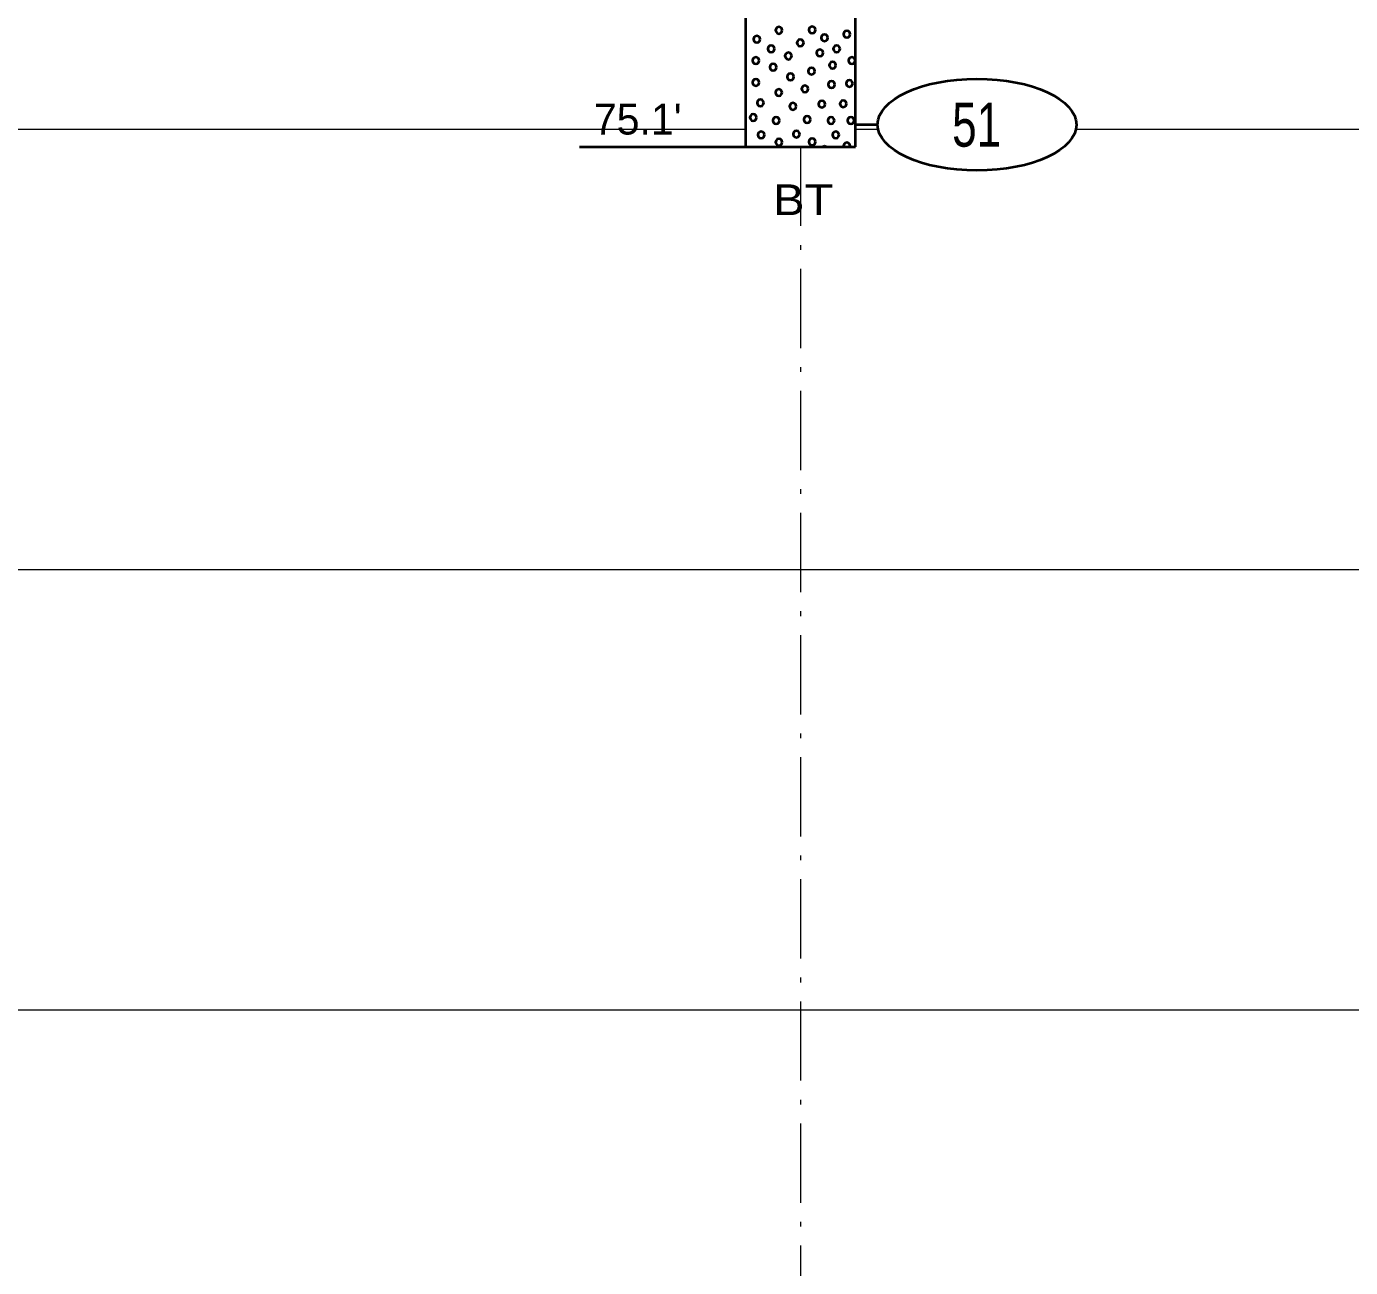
# Model space of a CAD drawing. Extents: x -76 to 974, y -1080 to -735.
# Drawn here: x 442.87 to 472.94, y -1027.94 to -999.76 of the extents above; entities that cross this region are included whole.
import ezdxf
from ezdxf.enums import TextEntityAlignment as Align

# ---------------------------------------------------------------- set-up
doc = ezdxf.new("R2010")
doc.units = 0
doc.header["$LTSCALE"] = 0.36
doc.linetypes.add('DOT_DASHED', pattern=[7.7, 5, -1.2, 0.3, -1.2])
doc.layers.add('27', color=7, linetype='Continuous', lineweight=40)
doc.layers.add('7', color=7, linetype='Continuous', lineweight=13)

msp = doc.modelspace()

# ---------------------------------------------------------------- linework, layer by layer
at = {"layer": '27'}
for p, q in [((459.1974, -994.39), (459.1974, -1002.49)), ((461.6974, -1002.49), (461.6974, -994.39)), ((462.1975, -1001.99), (461.6975, -1001.99)), ((455.43, -1002.49), (459.1974, -1002.49)), ((459.1974, -1002.49), (461.6974, -1002.49))]:
    msp.add_line(p, q, dxfattribs=at)
for points in [[(460.0343, -999.8479), (460.0241, -999.8098), (459.9962, -999.782), (459.9581, -999.7717), (459.92, -999.782), (459.8921, -999.8098), (459.8819, -999.8479), (459.8921, -999.886), (459.92, -999.9139), (459.9581, -999.9241), (459.9962, -999.9139), (460.0241, -999.886)], [(460.7894, -999.839), (460.7792, -999.8009), (460.7513, -999.773), (460.7132, -999.7628), (460.6751, -999.773), (460.6472, -999.8009), (460.637, -999.839), (460.6472, -999.8771), (460.6751, -999.9049), (460.7132, -999.9152), (460.7513, -999.9049), (460.7792, -999.8771)], [(461.5748, -999.9348), (461.5646, -999.8967), (461.5367, -999.8688), (461.4986, -999.8586), (461.4605, -999.8688), (461.4327, -999.8967), (461.4224, -999.9348), (461.4327, -999.9729), (461.4605, -1000.0008), (461.4986, -1000.011), (461.5367, -1000.0008), (461.5646, -999.9729)], [(459.5332, -1000.0505), (459.523, -1000.0124), (459.4951, -999.9845), (459.457, -999.9743), (459.4189, -999.9845), (459.391, -1000.0124), (459.3808, -1000.0505), (459.391, -1000.0886), (459.4189, -1000.1165), (459.457, -1000.1267), (459.4951, -1000.1165), (459.523, -1000.0886)], [(459.8561, -1000.2692), (459.8459, -1000.2311), (459.818, -1000.2032), (459.7799, -1000.193), (459.7418, -1000.2032), (459.7139, -1000.2311), (459.7037, -1000.2692), (459.7139, -1000.3073), (459.7418, -1000.3352), (459.7799, -1000.3454), (459.818, -1000.3352), (459.8459, -1000.3073)], [(460.5193, -1000.1337), (460.5091, -1000.0956), (460.4812, -1000.0677), (460.4431, -1000.0575), (460.405, -1000.0677), (460.3771, -1000.0956), (460.3669, -1000.1337), (460.3771, -1000.1718), (460.405, -1000.1997), (460.4431, -1000.2099), (460.4812, -1000.1997), (460.5091, -1000.1718)], [(461.0676, -1000.0162), (461.0574, -999.9781), (461.0295, -999.9502), (460.9914, -999.94), (460.9533, -999.9502), (460.9254, -999.9781), (460.9152, -1000.0162), (460.9254, -1000.0543), (460.9533, -1000.0822), (460.9914, -1000.0924), (461.0295, -1000.0822), (461.0574, -1000.0543)], [(461.3447, -1000.2692), (461.3345, -1000.2311), (461.3066, -1000.2032), (461.2685, -1000.193), (461.2304, -1000.2032), (461.2026, -1000.2311), (461.1923, -1000.2692), (461.2026, -1000.3073), (461.2304, -1000.3352), (461.2685, -1000.3454), (461.3066, -1000.3352), (461.3345, -1000.3073)], [(459.5103, -1000.5349), (459.5001, -1000.4968), (459.4722, -1000.4689), (459.4341, -1000.4587), (459.396, -1000.4689), (459.3681, -1000.4968), (459.3579, -1000.5349), (459.3681, -1000.573), (459.396, -1000.6009), (459.4341, -1000.6111), (459.4722, -1000.6009), (459.5001, -1000.573)], [(460.2476, -1000.4306), (460.2374, -1000.3925), (460.2095, -1000.3646), (460.1714, -1000.3544), (460.1333, -1000.3646), (460.1054, -1000.3925), (460.0952, -1000.4306), (460.1054, -1000.4687), (460.1333, -1000.4966), (460.1714, -1000.5068), (460.2095, -1000.4966), (460.2374, -1000.4687)], [(460.9634, -1000.362), (460.9532, -1000.3239), (460.9253, -1000.296), (460.8872, -1000.2858), (460.8491, -1000.296), (460.8212, -1000.3239), (460.811, -1000.362), (460.8212, -1000.4001), (460.8491, -1000.428), (460.8872, -1000.4382), (460.9253, -1000.428), (460.9532, -1000.4001)], [(461.6905, -1000.5349), (461.6803, -1000.4968), (461.6524, -1000.4689), (461.6143, -1000.4587), (461.5762, -1000.4689), (461.5483, -1000.4968), (461.5381, -1000.5349), (461.5483, -1000.573), (461.5762, -1000.6009), (461.6143, -1000.6111), (461.6524, -1000.6009), (461.6803, -1000.573)], [(459.9019, -1000.6849), (459.8916, -1000.6468), (459.8638, -1000.6189), (459.8257, -1000.6087), (459.7876, -1000.6189), (459.7597, -1000.6468), (459.7495, -1000.6849), (459.7597, -1000.723), (459.7876, -1000.7509), (459.8257, -1000.7611), (459.8638, -1000.7509), (459.8916, -1000.723)], [(460.7739, -1000.7726), (460.7637, -1000.7345), (460.7358, -1000.7066), (460.6977, -1000.6964), (460.6596, -1000.7066), (460.6318, -1000.7345), (460.6215, -1000.7726), (460.6318, -1000.8107), (460.6596, -1000.8386), (460.6977, -1000.8488), (460.7358, -1000.8386), (460.7637, -1000.8107)], [(461.2519, -1000.6391), (461.2417, -1000.601), (461.2138, -1000.5731), (461.1757, -1000.5629), (461.1376, -1000.5731), (461.1098, -1000.601), (461.0995, -1000.6391), (461.1098, -1000.6772), (461.1376, -1000.7051), (461.1757, -1000.7153), (461.2138, -1000.7051), (461.2417, -1000.6772)], [(459.5103, -1001.0307), (459.5001, -1000.9926), (459.4722, -1000.9647), (459.4341, -1000.9545), (459.396, -1000.9647), (459.3681, -1000.9926), (459.3579, -1001.0307), (459.3681, -1001.0688), (459.396, -1001.0967), (459.4341, -1001.1069), (459.4722, -1001.0967), (459.5001, -1001.0688)], [(460.2959, -1000.9035), (460.2857, -1000.8654), (460.2578, -1000.8376), (460.2197, -1000.8273), (460.1816, -1000.8376), (460.1538, -1000.8654), (460.1435, -1000.9035), (460.1538, -1000.9416), (460.1816, -1000.9695), (460.2197, -1000.9797), (460.2578, -1000.9695), (460.2857, -1000.9416)], [(460.6239, -1001.1781), (460.6137, -1001.14), (460.5858, -1001.1121), (460.5477, -1001.1019), (460.5096, -1001.1121), (460.4817, -1001.14), (460.4715, -1001.1781), (460.4817, -1001.2162), (460.5096, -1001.2441), (460.5477, -1001.2543), (460.5858, -1001.2441), (460.6137, -1001.2162)], [(461.2291, -1001.0777), (461.2189, -1001.0396), (461.191, -1001.0117), (461.1529, -1001.0015), (461.1148, -1001.0117), (461.0869, -1001.0396), (461.0767, -1001.0777), (461.0869, -1001.1158), (461.1148, -1001.1437), (461.1529, -1001.1539), (461.191, -1001.1437), (461.2189, -1001.1158)], [(461.6333, -1001.0536), (461.6231, -1001.0155), (461.5952, -1000.9876), (461.5571, -1000.9774), (461.519, -1000.9876), (461.4911, -1001.0155), (461.4809, -1001.0536), (461.4911, -1001.0917), (461.519, -1001.1195), (461.5571, -1001.1298), (461.5952, -1001.1195), (461.6231, -1001.0917)], [(459.6133, -1001.4934), (459.6031, -1001.4553), (459.5752, -1001.4274), (459.5371, -1001.4172), (459.499, -1001.4274), (459.4711, -1001.4553), (459.4609, -1001.4934), (459.4711, -1001.5315), (459.499, -1001.5594), (459.5371, -1001.5696), (459.5752, -1001.5594), (459.6031, -1001.5315)], [(460.029, -1001.262), (460.0188, -1001.2239), (459.9909, -1001.1961), (459.9528, -1001.1858), (459.9147, -1001.1961), (459.8868, -1001.2239), (459.8766, -1001.262), (459.8868, -1001.3001), (459.9147, -1001.328), (459.9528, -1001.3382), (459.9909, -1001.328), (460.0188, -1001.3001)], [(460.3519, -1001.5735), (460.3417, -1001.5354), (460.3138, -1001.5075), (460.2757, -1001.4973), (460.2376, -1001.5075), (460.2097, -1001.5354), (460.1995, -1001.5735), (460.2097, -1001.6116), (460.2376, -1001.6395), (460.2757, -1001.6497), (460.3138, -1001.6395), (460.3417, -1001.6116)], [(461.0091, -1001.5227), (460.9989, -1001.4846), (460.971, -1001.4567), (460.9329, -1001.4465), (460.8948, -1001.4567), (460.8669, -1001.4846), (460.8567, -1001.5227), (460.8669, -1001.5608), (460.8948, -1001.5886), (460.9329, -1001.5989), (460.971, -1001.5886), (460.9989, -1001.5608)], [(461.4948, -1001.515), (461.4845, -1001.4769), (461.4567, -1001.449), (461.4186, -1001.4388), (461.3805, -1001.449), (461.3526, -1001.4769), (461.3424, -1001.515), (461.3526, -1001.5531), (461.3805, -1001.581), (461.4186, -1001.5912), (461.4567, -1001.581), (461.4845, -1001.5531)], [(459.4518, -1001.8265), (459.4416, -1001.7884), (459.4137, -1001.7605), (459.3756, -1001.7503), (459.3375, -1001.7605), (459.3096, -1001.7884), (459.2994, -1001.8265), (459.3096, -1001.8646), (459.3375, -1001.8925), (459.3756, -1001.9027), (459.4137, -1001.8925), (459.4416, -1001.8646)], [(459.9705, -1001.8964), (459.9603, -1001.8583), (459.9324, -1001.8304), (459.8943, -1001.8202), (459.8562, -1001.8304), (459.8283, -1001.8583), (459.8181, -1001.8964), (459.8283, -1001.9345), (459.8562, -1001.9624), (459.8943, -1001.9726), (459.9324, -1001.9624), (459.9603, -1001.9345)], [(460.6748, -1001.8735), (460.6646, -1001.8354), (460.6367, -1001.8075), (460.5986, -1001.7973), (460.5605, -1001.8075), (460.5326, -1001.8354), (460.5224, -1001.8735), (460.5326, -1001.9116), (460.5605, -1001.9395), (460.5986, -1001.9497), (460.6367, -1001.9395), (460.6646, -1001.9116)], [(461.2176, -1001.8964), (461.2074, -1001.8583), (461.1795, -1001.8304), (461.1414, -1001.8202), (461.1033, -1001.8304), (461.0754, -1001.8583), (461.0652, -1001.8964), (461.0754, -1001.9345), (461.1033, -1001.9624), (461.1414, -1001.9726), (461.1795, -1001.9624), (461.2074, -1001.9345)], [(461.6676, -1001.8964), (461.6574, -1001.8583), (461.6295, -1001.8304), (461.5914, -1001.8202), (461.5533, -1001.8304), (461.5255, -1001.8583), (461.5152, -1001.8964), (461.5255, -1001.9345), (461.5533, -1001.9624), (461.5914, -1001.9726), (461.6295, -1001.9624), (461.6574, -1001.9345)], [(459.6294, -1002.2227), (459.6191, -1002.1846), (459.5913, -1002.1567), (459.5532, -1002.1465), (459.5151, -1002.1567), (459.4872, -1002.1846), (459.477, -1002.2227), (459.4872, -1002.2608), (459.5151, -1002.2887), (459.5532, -1002.2989), (459.5913, -1002.2887), (459.6191, -1002.2608)], [(460.0343, -1002.3879), (460.0241, -1002.3498), (459.9962, -1002.322), (459.9581, -1002.3117), (459.92, -1002.322), (459.8921, -1002.3498), (459.8819, -1002.3879), (459.8921, -1002.426), (459.92, -1002.4539), (459.9581, -1002.4641), (459.9962, -1002.4539), (460.0241, -1002.426)], [(460.4303, -1002.2031), (460.4201, -1002.165), (460.3922, -1002.1371), (460.3541, -1002.1269), (460.316, -1002.1371), (460.2881, -1002.165), (460.2779, -1002.2031), (460.2881, -1002.2412), (460.316, -1002.2691), (460.3541, -1002.2793), (460.3922, -1002.2691), (460.4201, -1002.2412)], [(460.7894, -1002.379), (460.7792, -1002.3409), (460.7513, -1002.313), (460.7132, -1002.3028), (460.6751, -1002.313), (460.6472, -1002.3409), (460.637, -1002.379), (460.6472, -1002.4171), (460.6751, -1002.4449), (460.7132, -1002.4552), (460.7513, -1002.4449), (460.7792, -1002.4171)], [(461.324, -1002.2227), (461.3138, -1002.1846), (461.2859, -1002.1567), (461.2478, -1002.1465), (461.2097, -1002.1567), (461.1818, -1002.1846), (461.1716, -1002.2227), (461.1818, -1002.2608), (461.2097, -1002.2887), (461.2478, -1002.2989), (461.2859, -1002.2887), (461.3138, -1002.2608)], [(460.9914, -1002.48), (460.9539, -1002.49), (461.0289, -1002.49)], [(461.5748, -1002.4748), (461.5646, -1002.4367), (461.5367, -1002.4088), (461.4986, -1002.3986), (461.4605, -1002.4088), (461.4327, -1002.4367), (461.4224, -1002.4748), (461.4265, -1002.49), (461.5708, -1002.49)]]:
    msp.add_lwpolyline(points, close=True, dxfattribs=at)
msp.add_ellipse((464.4549, -1001.99), major_axis=(2.2574, 0), ratio=0.461538, dxfattribs=at)
at = {"layer": '7'}
for p, q in [((394.2541, -1002.09), (459.1974, -1002.09)), ((461.6974, -1002.09), (462.208, -1002.09)), ((466.7019, -1002.09), (485.5478, -1002.09)), ((401.4951, -1012.09), (485.5478, -1012.09)), ((401.4046, -1022.09), (485.5478, -1022.09))]:
    msp.add_line(p, q, dxfattribs=at)
at = {"layer": '7', "linetype": 'DOT_DASHED'}
msp.add_line((460.4474, -1002.49), (460.4474, -1039.8524), dxfattribs=at)

# ---------------------------------------------------------------- texts
at = {"layer": '27'}
msp.add_text("75.1'", height=0.6976, dxfattribs=at).set_placement((455.7541, -1002.2137))
for s, height, width, p in [('51', 1, 0.75, (464.4478, -1002.49)), ('BT', 0.6976, 1.15, (460.5088, -1004.0434))]:
    msp.add_text(s, height=height, dxfattribs=dict(at, width=width)).set_placement(p, align=Align.CENTER)

doc.saveas('drawing.dxf')
